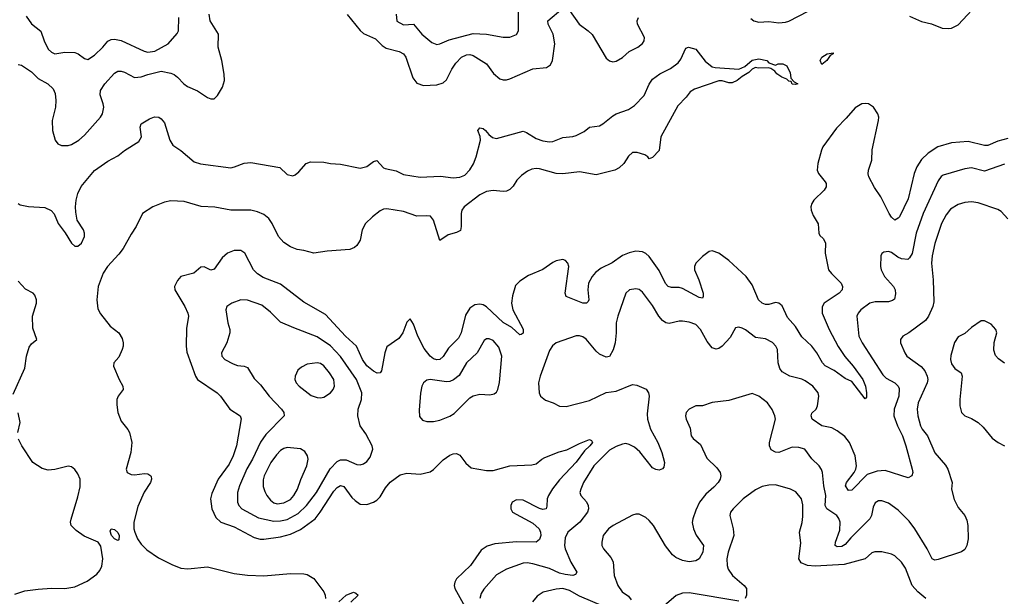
# Model space of a CAD drawing. Header units: inches. Extents: x 1834610 to 2027685, y 642842 to 774116.
# Tile 498 of 632: x 1942879 to 1948808, y 754404 to 757876. Entities that reach past the tile are written whole.
import ezdxf

# ---------------------------------------------------------------- set-up
doc = ezdxf.new("R2010")
doc.units = ezdxf.units.IN
doc.header["$MEASUREMENT"] = 0
doc.layers.add('B9745', color=7, linetype='Continuous')

msp = doc.modelspace()

# ---------------------------------------------------------------- linework, layer by layer
at = {"layer": 'B9745', "color": 5}
for points, elevation in [([(1947282.6, 757882.6), (1947300.5, 757870), (1947330, 757861.2), (1947390, 757865.4), (1947450, 757858), (1947490, 757861.7), (1947510, 757868.2), (1947748.2, 757990)], 420), ([(1948236.7, 757896.7), (1948310, 757866.1), (1948370, 757851.6), (1948434.1, 757825.9), (1948470, 757822.6), (1948490, 757825.9), (1948530, 757845.6), (1948670, 757995.5)], 420), ([(1942870, 757606.5), (1942890, 757602.6), (1942950, 757562), (1942990, 757522.3), (1943048.2, 757490), (1943079.7, 757459.7), (1943092.4, 757432.4), (1943097.2, 757390), (1943094.3, 757350), (1943073.7, 757270), (1943076.8, 757210), (1943092.8, 757150), (1943108.4, 757128.4), (1943130, 757119.2), (1943170, 757119.1), (1943190, 757124.8), (1943235, 757150), (1943270, 757180.2), (1943365.6, 757290), (1943377.7, 757310), (1943384.7, 757350), (1943382.3, 757370), (1943363.6, 757423.6), (1943365.2, 757450), (1943392, 757490), (1943450, 757553.6), (1943470, 757566.2), (1943490, 757566.7), (1943510, 757559.7), (1943570, 757527.9), (1943610, 757531.3), (1943650, 757546.3), (1943730, 757565.9), (1943790, 757554.8), (1943810, 757546.5), (1943830, 757531.2), (1943867.1, 757490), (1943890, 757474.2), (1943950, 757447.6), (1944010, 757407.8), (1944030, 757400.3), (1944050, 757399.5), (1944070, 757419.3), (1944100.3, 757470), (1944112.1, 757510), (1944110, 757549), (1944096.8, 757630), (1944073.3, 757710), (1944075.9, 757790), (1944026.8, 757870), (1944020.4, 757910)], 420), ([(1944850, 757907.1), (1944930, 757811.5), (1944950, 757794), (1945021.5, 757761.5), (1945061.6, 757721.6), (1945085.8, 757705.8), (1945164.6, 757684.6), (1945191.2, 757671.2), (1945204.3, 757650), (1945245.9, 757525.9), (1945270, 757494), (1945310, 757479.7), (1945390, 757483.8), (1945430, 757495.9), (1945450, 757514), (1945482, 757578), (1945506.1, 757613.9), (1945539.8, 757650), (1945570, 757664.8), (1945590, 757666.4), (1945610, 757660.8), (1945690, 757610.2), (1945732.3, 757552.3), (1945770, 757521.1), (1945790, 757514.6), (1945810, 757514.6), (1945830, 757520.9), (1945970, 757580.2), (1946052.2, 757587.8), (1946075, 757604.9), (1946088.3, 757630), (1946101.8, 757730), (1946092.5, 757790), (1946060.8, 757850), (1946059.8, 757870), (1946150, 757945.8)], 420), ([(1945146.5, 757910), (1945150, 757867.6), (1945190, 757844.6), (1945250, 757849.2), (1945300.9, 757790), (1945360, 757740), (1945390, 757727.4), (1945410, 757731.7), (1945464.5, 757755.5), (1945610, 757792.9), (1945689.4, 757789.4), (1945790, 757770.3), (1945829.7, 757770.3), (1945870, 757786.7), (1945883.1, 757810), (1945883.7, 757930)], 440), ([(1946190, 757931.3), (1946247.2, 757850), (1946302.8, 757810), (1946327.1, 757787.1), (1946410, 757644.9), (1946430, 757628.4), (1946450, 757623.1), (1946470, 757627), (1946510, 757648.9), (1946550, 757684.9), (1946601.1, 757710), (1946630, 757733.7), (1946639.3, 757750), (1946641.1, 757770), (1946598.8, 757850), (1946597.7, 757870), (1946604.6, 757890)], 420), ([(1942916.9, 757896.9), (1942950.9, 757850.9), (1943006.6, 757806.6), (1943026.3, 757750), (1943050, 757699.6), (1943070, 757680.2), (1943090, 757670.2), (1943150, 757680.8), (1943210, 757679.6), (1943231.3, 757671.3), (1943270, 757642.4), (1943290, 757637.6), (1943330, 757662.6), (1943380.4, 757710), (1943410, 757747), (1943430, 757756.5), (1943450, 757759.2), (1943490, 757752), (1943627.5, 757687.5), (1943650, 757681.7), (1943693.1, 757686.9), (1943773, 757730), (1943826.9, 757793.1), (1943836.1, 757810), (1943838.2, 757890)], 440), ([(1942869.6, 756769.6), (1942881.8, 756761.8), (1942931.7, 756751.7), (1943030, 756745.4), (1943067.7, 756727.7), (1943087.3, 756707.3), (1943110.3, 756650), (1943153.7, 756593.7), (1943190.5, 756530), (1943210, 756512.7), (1943230, 756512.2), (1943250.8, 756530), (1943269.7, 756570), (1943269.7, 756590), (1943263.1, 756610), (1943226, 756670), (1943216.6, 756716.6), (1943214.5, 756750), (1943219.2, 756790), (1943229.9, 756830), (1943248.1, 756871.9), (1943330, 756968.7), (1943410, 757024), (1943470, 757055.7), (1943510, 757088.2), (1943596.8, 757143.2), (1943612.2, 757170), (1943603.7, 757230), (1943609.8, 757250), (1943660, 757280), (1943690, 757292.3), (1943716.4, 757290), (1943730, 757280.3), (1943750, 757254.4), (1943782.7, 757150), (1943801, 757121), (1943850, 757088), (1943930, 757021), (1943968.3, 757008.3), (1944150, 756985.2), (1944173, 756990), (1944230, 757013.1), (1944270, 757015.9), (1944445.5, 756985.5), (1944490, 756943.2), (1944523.5, 756936.5), (1944538.4, 756941.6), (1944560.4, 756959.6), (1944604.5, 757010), (1944630, 757020.3), (1944710, 757017.6), (1944750, 757010.4), (1944810, 757007.2), (1944930, 756982.9), (1944970, 756993.2), (1945010, 757023.1), (1945030, 757028.7), (1945070, 756984.9), (1945079.7, 756979.7), (1945146.3, 756966.3), (1945190, 756943.5), (1945290, 756927.6), (1945413.4, 756933.4), (1945490, 756924.9), (1945530, 756928.3), (1945559.2, 756940.8), (1945590, 756972), (1945612.2, 757007.8), (1945628.6, 757050), (1945653.4, 757150), (1945652.7, 757172.7), (1945637.7, 757210), (1945650, 757224.2), (1945670, 757220.2), (1945683.6, 757210), (1945704.4, 757184.4), (1945726.6, 757166.6), (1945750, 757161.5), (1945910, 757205.2), (1945930, 757197.7), (1945990, 757161.5), (1946030, 757147), (1946070, 757140.2), (1946090, 757143.6), (1946150, 757167.9), (1946210, 757173.4), (1946230, 757179.3), (1946277.3, 757202.7), (1946310, 757228.2), (1946370, 757238), (1946390.5, 757249.5), (1946450, 757298), (1946471.3, 757310), (1946545.2, 757334.8), (1946580.8, 757359.2), (1946639.6, 757420.4), (1946670, 757488.7), (1946690, 757518), (1946733.3, 757550), (1946797.5, 757582.6), (1946844.2, 757615.8), (1946860.6, 757639.4), (1946890, 757704.7), (1946906, 757710), (1946950, 757698.8), (1947007, 757627), (1947050, 757593), (1947067.9, 757587.9), (1947210, 757578.9), (1947246.1, 757593.9), (1947290, 757632.4), (1947330, 757640.7), (1947377.3, 757630), (1947390, 757617.3), (1947430, 757602), (1947446, 757610), (1947474, 757610), (1947498, 757598), (1947505.4, 757585.4), (1947518.8, 757558.8), (1947523.5, 757523.5), (1947542.8, 757502.8), (1947564.7, 757490), (1947550, 757485.1), (1947530, 757488.3), (1947524, 757504), (1947510, 757505.6), (1947498.7, 757518.7), (1947469.5, 757530), (1947438, 757550), (1947425.6, 757565.6), (1947402, 757582), (1947386.3, 757586.3), (1947325.4, 757585.4), (1947310.7, 757589.3), (1947290, 757579), (1947270, 757559), (1947230, 757535.1), (1947199.3, 757510), (1947170, 757496.4), (1947150, 757495.6), (1947110, 757507.4), (1947090, 757508.6), (1946942.5, 757457.5), (1946917.4, 757442.6), (1946892.2, 757410), (1946841.4, 757358.6), (1946739.1, 757170), (1946730, 757088.7), (1946690, 757046), (1946670, 757038), (1946662, 757050), (1946643.3, 757063.3), (1946597.2, 757077.2), (1946570, 757075.8), (1946544.5, 757055.5), (1946516.5, 757010), (1946490, 756984.3), (1946463.7, 756970), (1946350, 756942.1), (1946250, 756959.6), (1946150, 756947.7), (1946110, 756949.3), (1946010, 756978.5), (1945990, 756980.6), (1945963.6, 756976.4), (1945936.1, 756963.9), (1945901, 756939), (1945873.7, 756910), (1945850, 756873), (1945830, 756854.7), (1945810, 756844.7), (1945790, 756841.4), (1945730, 756848), (1945690, 756842.3), (1945650, 756822.5), (1945556, 756750), (1945542, 756730), (1945538.2, 756710), (1945538.5, 756630), (1945533.5, 756606.5), (1945510, 756594.3), (1945458.6, 756581.4), (1945410, 756546), (1945371.1, 756670), (1945353, 756693), (1945330, 756696), (1945270, 756692.8), (1945190, 756720.7), (1945090, 756737.6), (1945070, 756734.9), (1945050, 756724.8), (1945004.2, 756690), (1944962, 756650), (1944940.7, 756610), (1944930, 756549.2), (1944910, 756517.2), (1944895.5, 756504.5), (1944866.6, 756493.4), (1944730, 756482.8), (1944650, 756470.6), (1944590, 756487.4), (1944550, 756492.3), (1944510, 756508.5), (1944470, 756534), (1944437.2, 756570), (1944399.9, 756650), (1944379.3, 756679.3), (1944350, 756703.2), (1944310, 756719.9), (1944270, 756728.7), (1944150, 756729.4), (1944053.3, 756746.7), (1943971, 756751), (1943870, 756782), (1943790, 756786), (1943750, 756777.5), (1943680.8, 756750), (1943617.7, 756710), (1943581, 756630), (1943550, 756585.5), (1943501.8, 756498.2), (1943476.4, 756463.6), (1943406.8, 756390), (1943380.8, 756350), (1943351, 756269), (1943342.6, 756190), (1943350, 756135.8), (1943365, 756105), (1943424.5, 756030), (1943475.3, 755990), (1943495.6, 755955.6), (1943502.7, 755930), (1943503, 755910), (1943495.9, 755890), (1943475, 755845), (1943445.2, 755810), (1943443.2, 755790), (1943478.3, 755710), (1943500.8, 755670), (1943502.4, 755650), (1943472.9, 755610), (1943463.7, 755590), (1943463.3, 755556.8), (1943470.1, 755510.1), (1943490, 755458.3), (1943529.3, 755409.3), (1943539.5, 755390), (1943553.9, 755330), (1943549.2, 755270), (1943520.5, 755170), (1943525.8, 755150), (1943550, 755137.5), (1943570, 755135.6), (1943630, 755143.2), (1943650, 755141.3), (1943668.5, 755130), (1943670, 755124.7), (1943671.9, 755110), (1943667, 755090), (1943629.3, 755030.7), (1943590, 754944.4), (1943567, 754850), (1943566.6, 754810), (1943571.3, 754790), (1943588, 754750), (1943610, 754718.6), (1943644.2, 754684.3), (1943715.6, 754635.6), (1943795.3, 754595.3), (1943850, 754573.6), (1943890.5, 754569.5), (1944010, 754582.3), (1944170, 754542.1), (1944250, 754531), (1944350, 754528.2), (1944510, 754542), (1944590, 754539.5), (1944610, 754534.9), (1944650, 754510.3), (1944710.2, 754430), (1944718.6, 754410), (1944720.2, 754390)], 380), ([(1948830, 757160.7), (1948770, 757145.7), (1948710, 757118.6), (1948690, 757118), (1948590, 757141.9), (1948490, 757134.4), (1948408.8, 757110), (1948350, 757072.8), (1948310, 757034.2), (1948280.9, 756990), (1948265.2, 756950), (1948230, 756798.4), (1948176.5, 756690), (1948170, 756680.5), (1948150, 756669.7), (1948130, 756687.1), (1948114.5, 756710), (1948065.1, 756810), (1948026.4, 756866.4), (1947992.6, 756930), (1947988.7, 756948.7), (1947989.8, 756970), (1948009.9, 757030.1), (1948012.6, 757092.6), (1948051.6, 757270), (1948052.3, 757290), (1948046.8, 757310), (1948021, 757350), (1947990, 757368.9), (1947970, 757372.3), (1947950, 757368.9), (1947910, 757346.2), (1947857, 757283), (1947796.9, 757223.1), (1947716.5, 757110), (1947707, 757090), (1947684.4, 757010), (1947680.4, 756970), (1947690.4, 756950), (1947730, 756900.7), (1947734.9, 756890), (1947734.9, 756870), (1947724.4, 756850), (1947661.1, 756790), (1947648.8, 756770), (1947643.6, 756750), (1947645.3, 756730), (1947656.9, 756696.9), (1947687, 756647), (1947690.8, 756590), (1947697.3, 756577.3), (1947718.4, 756558.4), (1947731.8, 756531.8), (1947730.3, 756470), (1947750.3, 756370), (1947767.1, 756347.1), (1947826, 756290), (1947834.9, 756270), (1947831.8, 756250), (1947814.3, 756230), (1947723.2, 756170), (1947711.9, 756148.1), (1947711.8, 756110), (1947753.7, 756010), (1947808.1, 755908.1), (1947848.1, 755848.1), (1947899, 755790), (1947956.5, 755710), (1947971.8, 755670), (1947978.4, 755630), (1947977.5, 755602.5), (1947970, 755594), (1947890, 755697), (1947850, 755716.4), (1947784.7, 755764.7), (1947730, 755792.8), (1947713.4, 755810), (1947678.9, 755870), (1947650, 755909.8), (1947590, 755966.6), (1947550, 756028.8), (1947502.3, 756082.3), (1947470, 756153.5), (1947450, 756169.8), (1947430, 756173.6), (1947390, 756160.8), (1947370, 756160.7), (1947349.3, 756169.3), (1947329, 756189), (1947290, 756280.3), (1947254.4, 756330), (1947150, 756427.1), (1947090, 756470.6), (1947050, 756485.3), (1947030, 756481.4), (1946990, 756450.8), (1946951.1, 756410), (1946942.5, 756390), (1946942.7, 756370), (1946968.8, 756310), (1946994.7, 756230), (1946995.8, 756210), (1946990, 756199.3), (1946970, 756203), (1946870, 756257.1), (1946850, 756263.4), (1946804.6, 756264.6), (1946783.1, 756270), (1946767.4, 756287.4), (1946730, 756366.2), (1946670.5, 756450.5), (1946650, 756468.7), (1946630, 756478), (1946590, 756482.2), (1946550, 756472.9), (1946510, 756455.8), (1946447.1, 756412.9), (1946380, 756380), (1946346.8, 756353.2), (1946325.9, 756330), (1946303.7, 756290), (1946299.5, 756250), (1946306, 756190), (1946301.4, 756178.6), (1946291.3, 756168.7), (1946270, 756168.9), (1946169, 756209), (1946163.5, 756230), (1946186.3, 756390), (1946179.6, 756410), (1946165.8, 756425.8), (1946150, 756431.8), (1946110, 756423.6), (1946090, 756415.1), (1946030, 756373), (1945943.6, 756336.4), (1945890, 756302), (1945865.2, 756274.8), (1945846.4, 756213.6), (1945839.8, 756170), (1945849.5, 756130), (1945910, 756013.4), (1945910, 755989.3), (1945899, 755981), (1945890, 755978), (1945843.3, 756023.3), (1945790, 756052.7), (1945690, 756147.3), (1945670, 756159.4), (1945650, 756163.1), (1945620.6, 756159.4), (1945590, 756139.7), (1945562.7, 756097.3), (1945537.4, 755990), (1945522.1, 755957.9), (1945461.1, 755898.9), (1945430, 755847.4), (1945410, 755830.8), (1945390, 755827.3), (1945370, 755834.6), (1945350, 755850.7), (1945315.6, 755895.6), (1945276.8, 755970), (1945250, 756042.7), (1945230, 756074), (1945210, 756054), (1945185.3, 755990), (1945163.1, 755956.9), (1945090, 755907), (1945076.9, 755870), (1945057.3, 755762.7), (1945050.3, 755749.7), (1945032.1, 755747.9), (1945010, 755759.7), (1944970, 755792.5), (1944943.2, 755830), (1944906.2, 755910), (1944840.2, 755970), (1944721.4, 756101.4), (1944590, 756175.2), (1944450, 756283.2), (1944344.6, 756324.6), (1944310, 756346.6), (1944287.8, 756370), (1944234.6, 756470), (1944210, 756487), (1944170, 756487.2), (1944130, 756469.8), (1944098.3, 756441.8), (1944050, 756374.7), (1944030, 756368.5), (1943990, 756388.5), (1943970, 756385.1), (1943926.8, 756350), (1943850.3, 756329.7), (1943830, 756306), (1943810.4, 756270), (1943812.7, 756250), (1943874, 756150), (1943891.7, 756110), (1943894.9, 756090), (1943883.4, 756016.6), (1943881.7, 755910), (1943885.5, 755874.5), (1943937.2, 755730), (1943949.6, 755709.6), (1944068.9, 755630), (1944088.5, 755610), (1944144.4, 755530), (1944206.4, 755490), (1944212.2, 755472.2), (1944183.7, 755310), (1944164.1, 755250), (1944140, 755200), (1944075, 755110), (1944036, 755024), (1944028.8, 754990), (1944035.3, 754930), (1944059.4, 754879.4), (1944090.8, 754850.7), (1944170, 754821.6), (1944290, 754758.5), (1944328, 754748), (1944350, 754747.1), (1944450, 754761.8), (1944510, 754777.4), (1944570, 754806.8), (1944657.8, 754870), (1944688.5, 754910), (1944770, 755037.8), (1944790, 755059.7), (1944810, 755071), (1944830, 755065.2), (1944879.4, 754999.4), (1944900, 754980), (1944930, 754959.5), (1944970, 754957), (1945010, 754970.3), (1945030, 754982), (1945050, 755003.1), (1945082.6, 755057.4), (1945109.2, 755090.8), (1945170, 755135.6), (1945210, 755145.3), (1945290, 755138.7), (1945350, 755154.4), (1945370, 755168.2), (1945430, 755226.7), (1945470, 755253.7), (1945490, 755261.6), (1945510, 755263.8), (1945530, 755253.4), (1945564.8, 755204.8), (1945597, 755177), (1945690, 755160.7), (1945730, 755161.8), (1945830, 755190.2), (1945963.6, 755196.4), (1945990, 755202.3), (1946023, 755230), (1946041, 755239), (1946126.9, 755273.1), (1946173.9, 755286.1), (1946250, 755324), (1946310, 755347.7), (1946322.8, 755342.8), (1946327.7, 755330), (1946312.9, 755310), (1946280, 755280), (1946230, 755212), (1946130, 755106.3), (1946088.4, 755051.6), (1946062.5, 755010), (1946055.7, 754990), (1946053.4, 754946.6), (1946048.5, 754931.5), (1946030, 754926.9), (1946010, 754932.2), (1945910, 754982), (1945870, 754985.6), (1945845, 754970), (1945835.8, 754950), (1945836.1, 754930), (1945847.6, 754910), (1945970, 754843.8), (1946006.7, 754810), (1946015.1, 754790), (1946016.6, 754770), (1946010, 754746.3), (1945990, 754729.8), (1945870, 754731.9), (1945740.9, 754719.1), (1945694.1, 754705.9), (1945658.9, 754681.1), (1945593.4, 754590), (1945510.2, 754510), (1945498.6, 754490), (1945495.2, 754470), (1945499.7, 754450), (1945570, 754324.2)], 420), ([(1948810, 757006.5), (1948690, 756963.7), (1948610, 756984.8), (1948570, 756977.8), (1948440.3, 756939.7), (1948428.7, 756931.3), (1948410, 756906), (1948320.6, 756710), (1948276.9, 756590), (1948252.5, 756467.5), (1948237.7, 756442.3), (1948227.6, 756432.4), (1948190, 756435.6), (1948166.9, 756446.9), (1948130, 756474.5), (1948110, 756481.1), (1948083.2, 756476.8), (1948071.8, 756468.2), (1948065.3, 756454.7), (1948062, 756390), (1948066, 756370), (1948086.3, 756330), (1948140.3, 756270), (1948151.6, 756250), (1948154, 756226), (1948146.4, 756193.6), (1948135.5, 756184.5), (1948110, 756177.4), (1948030, 756178), (1947999.3, 756170), (1947943.7, 756130), (1947927.8, 756110), (1947920.7, 756090), (1947933, 755970), (1947951.9, 755930), (1948077.2, 755737.2), (1948097.5, 755717.5), (1948150, 755689.2), (1948168.4, 755670), (1948174.6, 755654.6), (1948172.7, 755610), (1948145.8, 755530), (1948143.5, 755490), (1948164.2, 755430), (1948195, 755370), (1948214.8, 755310), (1948252.9, 755170), (1948256.5, 755150), (1948251.7, 755130), (1948230, 755117.4), (1948090, 755161), (1948042.6, 755157.4), (1947983.2, 755136.8), (1947890, 755043.5), (1947870, 755042), (1947851.2, 755070), (1947858.7, 755090), (1947904.6, 755150), (1947915, 755170), (1947918.7, 755190), (1947909.7, 755250), (1947875.4, 755330), (1947847.2, 755367.2), (1947801.2, 755401.2), (1947770, 755418.8), (1947710, 755430.8), (1947651.6, 755470), (1947645.4, 755490), (1947650, 755506), (1947676.2, 755530), (1947683.5, 755550), (1947690.9, 755610), (1947686.6, 755630), (1947655.1, 755670), (1947610, 755702), (1947590, 755711.3), (1947517.2, 755730), (1947470, 755755.4), (1947456, 755776), (1947445.8, 755810), (1947442.7, 755890), (1947433.3, 755910), (1947413.3, 755933.3), (1947370, 755954.2), (1947310, 755961.7), (1947250, 756008.2), (1947230, 756019.7), (1947210, 756024.7), (1947190, 756020.7), (1947156.5, 755963.5), (1947110, 755910.9), (1947090, 755896.4), (1947073.1, 755893.1), (1947050, 755899.7), (1947018, 755938), (1946979.5, 756010), (1946950, 756039.8), (1946910, 756055.8), (1946870, 756061.4), (1946850, 756061.4), (1946790, 756047.6), (1946770, 756051), (1946750, 756064.2), (1946727, 756090), (1946690, 756155.3), (1946630, 756235.4), (1946610, 756251.1), (1946590, 756256.4), (1946551.3, 756248.7), (1946528.4, 756230), (1946480.6, 756090), (1946471, 756050), (1946471.8, 755990), (1946465.2, 755930), (1946452.6, 755887.4), (1946431.5, 755848.5), (1946410, 755844.5), (1946370, 755863.1), (1946350, 755880.4), (1946290, 755952), (1946270, 755967.4), (1946250, 755973.5), (1946230, 755972.4), (1946110.2, 755929.8), (1946087.9, 755912.1), (1946070, 755885.1), (1946012.9, 755730), (1946003.1, 755690), (1946007.7, 755630), (1946014.8, 755610), (1946045.1, 755585.1), (1946091.3, 755570), (1946130, 755548), (1946170, 755546), (1946310, 755583.6), (1946410, 755632.2), (1946470, 755640.2), (1946570, 755678.6), (1946596.2, 755676.2), (1946652.2, 755652.2), (1946665.7, 755630), (1946669, 755610), (1946656.7, 755503.3), (1946658.8, 755470), (1946677.1, 755410), (1946721.2, 755330), (1946745.2, 755270), (1946762.3, 755210), (1946758, 755182), (1946749, 755171), (1946730, 755163), (1946710, 755167.2), (1946690, 755178), (1946613.6, 755273.6), (1946581.2, 755301.2), (1946550, 755318.6), (1946530, 755323.7), (1946510, 755320.9), (1946470, 755306.4), (1946430, 755284.3), (1946336.1, 755190), (1946274.2, 755090), (1946257.2, 755050), (1946251.6, 755030), (1946257.6, 755010), (1946293.2, 754973.2), (1946302.8, 754950), (1946304.5, 754930), (1946299.3, 754910), (1946253, 754850), (1946179.7, 754790), (1946163.3, 754756.6), (1946159.4, 754710), (1946164.1, 754690), (1946197.1, 754610), (1946234.3, 754550), (1946225.1, 754534.9), (1946210.1, 754529.9), (1946164.8, 754535.2), (1946130, 754544), (1946070, 754570.4), (1945970, 754599.5), (1945934.6, 754605.4), (1945910, 754603.7), (1945810, 754566.6), (1945750, 754533.3), (1945673.4, 754446.6), (1945658.3, 754421.7), (1945650.1, 754390)], 440), ([(1948830, 756677.6), (1948790, 756720.7), (1948770, 756733.6), (1948650, 756774), (1948610, 756779.3), (1948570, 756775), (1948530, 756764), (1948485.1, 756734.9), (1948457.8, 756702.2), (1948430, 756648.2), (1948389.2, 756529.2), (1948373.6, 756453.6), (1948370.2, 756410), (1948380.3, 756310), (1948383.7, 756176.3), (1948378.2, 756150), (1948352, 756090), (1948334.2, 756065.8), (1948233, 755990), (1948198, 755970), (1948183.1, 755950), (1948183.1, 755930), (1948208.9, 755870), (1948222, 755850), (1948307.2, 755787.2), (1948330, 755760.9), (1948344.8, 755730), (1948348.6, 755710), (1948344.3, 755690), (1948289.3, 755570), (1948283.5, 755530), (1948286.8, 755490), (1948303.5, 755430), (1948313.8, 755410), (1948346.4, 755370), (1948390, 755268.4), (1948454, 755194), (1948467.8, 755170), (1948495.2, 755090), (1948491.3, 755050), (1948507, 754987), (1948530, 754939.3), (1948570, 754890.4), (1948581.8, 754861.8), (1948589, 754830), (1948590.3, 754750), (1948582.3, 754710), (1948570, 754686.3), (1948550, 754671.1), (1948410, 754625.1), (1948390, 754622), (1948374, 754630), (1948344.7, 754690), (1948270, 754809.6), (1948235.7, 754855.7), (1948170, 754921.7), (1948110, 754965.1), (1948070, 754978.9), (1948050, 754978.7), (1948030, 754966.6), (1948019.1, 754940.9), (1948008.1, 754890), (1947997.8, 754870), (1947884.2, 754755.8), (1947850, 754715.6), (1947830, 754703.7), (1947802.2, 754702.2), (1947789.8, 754709.8), (1947790.9, 754730), (1947818.1, 754801.9), (1947819.2, 754850), (1947812.1, 754872.1), (1947799.1, 754890), (1947739.8, 754930), (1947729.9, 754949.9), (1947732.9, 755010), (1947721.2, 755070), (1947714.2, 755150), (1947707.1, 755167.1), (1947693.3, 755190), (1947650, 755231.1), (1947606.6, 755290), (1947570, 755300.3), (1947530, 755302), (1947450, 755270.9), (1947430, 755272.2), (1947405.3, 755285.3), (1947395, 755310), (1947394.2, 755330), (1947430.9, 755470), (1947427.1, 755490), (1947410, 755529.4), (1947383, 755570), (1947330, 755609.6), (1947290, 755625.6), (1947150, 755583.5), (1947048.7, 755571.3), (1946990, 755551.3), (1946950, 755551.1), (1946910.6, 755530), (1946893, 755510), (1946888.7, 755491.3), (1946892.7, 755470), (1946916.2, 755416.2), (1946922, 755370), (1946934.2, 755354.2), (1946978.2, 755318.2), (1947016.7, 755236.7), (1947077.7, 755177.7), (1947096.5, 755150), (1947101.5, 755130), (1947096.9, 755110), (1947085, 755090), (1947059.1, 755060.9), (1947010, 755019.8), (1946973, 754970), (1946950, 754922.4), (1946931.7, 754870), (1946929.4, 754849.4), (1946935.9, 754810), (1946952.5, 754772.5), (1946996, 754710), (1946993.4, 754670), (1946971, 754629), (1946950, 754617.2), (1946910, 754610.8), (1946870, 754620.3), (1946830, 754638), (1946810, 754653.7), (1946768, 754708), (1946695, 754830), (1946670, 754861.1), (1946650, 754879.1), (1946610, 754898), (1946590, 754898.7), (1946570, 754891.8), (1946452, 754830), (1946424.9, 754810), (1946393.1, 754770), (1946383.8, 754730), (1946385.5, 754710), (1946395.5, 754690), (1946438.3, 754638.3), (1946452.5, 754612.5), (1946459.8, 754530), (1946480.6, 754470), (1946508, 754430), (1946544.7, 754404.7), (1946562.2, 754382.2)], 460), ([(1942839.3, 755620.7), (1942910, 755777.1), (1942919.5, 755850), (1942935.7, 755904.3), (1942950, 755923.8), (1942982.7, 755950), (1942958, 756018), (1942956.4, 756090), (1942980.5, 756170), (1942979.7, 756190), (1942970, 756218), (1942959.5, 756230), (1942913.5, 756253.5), (1942870, 756302.6)], 380), ([(1948810, 755807), (1948773.9, 755833.9), (1948754.9, 755854.9), (1948745.8, 755885.8), (1948748.1, 755931.9), (1948763.7, 755990), (1948758, 756010), (1948730, 756043.7), (1948690, 756062), (1948670, 756062), (1948610, 756022.9), (1948570, 755986), (1948530, 755966.6), (1948507.9, 755932.1), (1948486.7, 755853.3), (1948483.5, 755830), (1948490, 755803.8), (1948510, 755774.9), (1948548, 755750), (1948553.7, 755730), (1948540.3, 755590), (1948541.1, 755550), (1948550, 755511.3), (1948570, 755490.6), (1948610, 755474.9), (1948650.6, 755450), (1948681.7, 755421.7), (1948736.1, 755356.1), (1948770.4, 755330.4), (1948810, 755310.6)], 480), ([(1942868.3, 755390), (1942881.1, 755450), (1942870, 755509)], 380), ([(1942850, 754416.3), (1942910, 754436.3), (1942990, 754447.5), (1943070, 754453.4), (1943150, 754451.4), (1943210, 754460.8), (1943285.8, 754494.2), (1943342.5, 754537.5), (1943360.8, 754559.2), (1943373.8, 754586.1), (1943378.8, 754630), (1943366.6, 754706.6), (1943352.3, 754730), (1943266.9, 754766.9), (1943219.9, 754799.9), (1943188.4, 754830), (1943184.8, 754850), (1943189.3, 754869.3), (1943230, 755003.6), (1943243, 755063), (1943243.6, 755110), (1943230, 755141.8), (1943210, 755167.7), (1943190, 755183.4), (1943170, 755187.3), (1943090, 755166.8), (1943050, 755163.9), (1943014.5, 755174.5), (1942957.7, 755210), (1942892, 755310), (1942871.1, 755350)], 380), ([(1948334.8, 754390), (1948287.7, 754430), (1948253.5, 754470), (1948212.8, 754572.8), (1948190, 754609.7), (1948150, 754647.7), (1948130, 754657.1), (1948070, 754670.8), (1948028.6, 754671.4), (1948010, 754666), (1947970, 754629.8), (1947844.9, 754595.1), (1947670, 754584.8), (1947623.7, 754590), (1947584.7, 754604.7), (1947570.8, 754630), (1947583.5, 754723.5), (1947574.5, 754790), (1947590.6, 754849.4), (1947595, 754885), (1947595.7, 754955.7), (1947586.9, 754990), (1947552.5, 755032.5), (1947521.2, 755050), (1947430, 755074.8), (1947390, 755074), (1947350, 755066), (1947310, 755044.7), (1947234.9, 754990), (1947175.3, 754930), (1947160.3, 754910), (1947155.3, 754890), (1947176.1, 754810), (1947178.8, 754770), (1947144.8, 754670), (1947138.2, 754630), (1947138.4, 754590), (1947146.4, 754566.4), (1947172.4, 754530), (1947242.4, 754470), (1947255.8, 754450), (1947256.4, 754410), (1947248, 754390)], 480), ([(1944800.3, 754370), (1944844.4, 754410), (1944890, 754428.2), (1944903.8, 754423.8), (1944916.3, 754410), (1944872.2, 754367.8)], 380), ([(1946530, 754285.7), (1946250, 754404.7), (1946190, 754439.9), (1946150, 754451), (1946110, 754447.6), (1946031.6, 754428.4), (1945995.3, 754404.7), (1945966.7, 754370)], 460), ([(1947210, 754373.7), (1946910, 754424.7), (1946870, 754423.1), (1946832.1, 754408), (1946745.7, 754334.3)], 480)]:
    msp.add_lwpolyline(points, dxfattribs=dict(at, elevation=elevation))
for points, elevation in [([(1947710, 757606), (1947699.3, 757630), (1947709.6, 757650.4), (1947742, 757670), (1947777.3, 757677.3), (1947777.3, 757670), (1947759.6, 757660.4), (1947740.5, 757630)], 380), ([(1944210, 756188.9), (1944155.5, 756170), (1944125.7, 756150), (1944120.3, 756130), (1944131.7, 756051.7), (1944144.6, 756010), (1944144.6, 755990), (1944126, 755930), (1944094.9, 755870), (1944096.3, 755850), (1944114, 755830), (1944163.9, 755803.9), (1944190, 755794.3), (1944230.2, 755790.2), (1944250, 755781.7), (1944290, 755715.8), (1944330, 755678), (1944381.5, 755610), (1944456, 755530), (1944470.3, 755510), (1944472.2, 755490), (1944361.5, 755378.5), (1944328.7, 755331.3), (1944280.4, 755230), (1944247.7, 755172.3), (1944202.5, 755070), (1944191.4, 755028.6), (1944190.9, 754970), (1944198.6, 754950), (1944216.2, 754930), (1944316.5, 754876.5), (1944410, 754856.1), (1944450, 754858), (1944490, 754867), (1944556.7, 754903.3), (1944606.5, 754950), (1944666.1, 755030), (1944748.8, 755171.2), (1944790, 755215.8), (1944810, 755225), (1944845.2, 755225.2), (1944910, 755197.3), (1944930, 755195.3), (1944950, 755201.7), (1944970, 755215.3), (1944990, 755241.3), (1945005.1, 755290), (1945001.7, 755310), (1944962.8, 755382.8), (1944929.8, 755429.8), (1944916.1, 755490), (1944917.7, 755530), (1944937.3, 755590), (1944939.4, 755630), (1944906.4, 755710), (1944810, 755847.9), (1944750, 755912.5), (1944670, 755967.3), (1944530, 756019.8), (1944450, 756055.4), (1944390, 756115.1), (1944336.5, 756156.5), (1944250, 756188.2)], 440), ([(1945705.3, 755954.7), (1945690, 755954), (1945676.2, 755943.8), (1945633.2, 755870), (1945570.2, 755810), (1945525.6, 755734.4), (1945492.3, 755707.7), (1945470, 755697.4), (1945450, 755695.4), (1945350, 755709.7), (1945330, 755705.6), (1945310.5, 755690), (1945300.4, 755670), (1945292.8, 755627.2), (1945284.7, 755524.7), (1945286.9, 755486.9), (1945304.4, 755464.4), (1945330, 755456), (1945370, 755456.2), (1945410, 755465.4), (1945470, 755487.9), (1945496.1, 755503.9), (1945590, 755598.4), (1945610, 755612.2), (1945650, 755621.7), (1945710, 755616.5), (1945736.2, 755623.8), (1945750, 755634), (1945758, 755650), (1945767.5, 755692.5), (1945782, 755850), (1945765.1, 755905.1), (1945730, 755944.4)], 440), ([(1944670, 755810.7), (1944610, 755801.4), (1944575.6, 755784.4), (1944554.7, 755765.3), (1944537, 755730), (1944536, 755710), (1944543.1, 755690), (1944562, 755670), (1944634.2, 755614.2), (1944670, 755600.3), (1944690, 755598.5), (1944710, 755602.8), (1944749.9, 755630.1), (1944766.4, 755650), (1944774.5, 755670), (1944770.6, 755710), (1944745.5, 755750), (1944710, 755792.2), (1944690, 755805.2)], 460), ([(1944490, 755300.3), (1944470, 755294.8), (1944450, 755281.1), (1944424.6, 755255.4), (1944391.3, 755210), (1944351.3, 755130), (1944346, 755106), (1944346, 755066), (1944354.4, 755034.4), (1944368, 755010), (1944390, 754983.6), (1944410, 754967.8), (1944430, 754961.6), (1944470, 754966.2), (1944510, 754987.1), (1944529.9, 755010), (1944551.7, 755050), (1944572, 755108), (1944608.7, 755190), (1944615.6, 755230), (1944612.4, 755250), (1944595.5, 755275.5), (1944570, 755292.2)], 460), ([(1943470, 754740.7), (1943450, 754749.8), (1943431.1, 754770), (1943424.2, 754795.8), (1943429.7, 754810.3), (1943450, 754805.3), (1943470, 754788.4), (1943478.8, 754770), (1943476.2, 754743.8)], 360)]:
    msp.add_lwpolyline(points, close=True, dxfattribs=dict(at, elevation=elevation))

doc.saveas('drawing.dxf')
